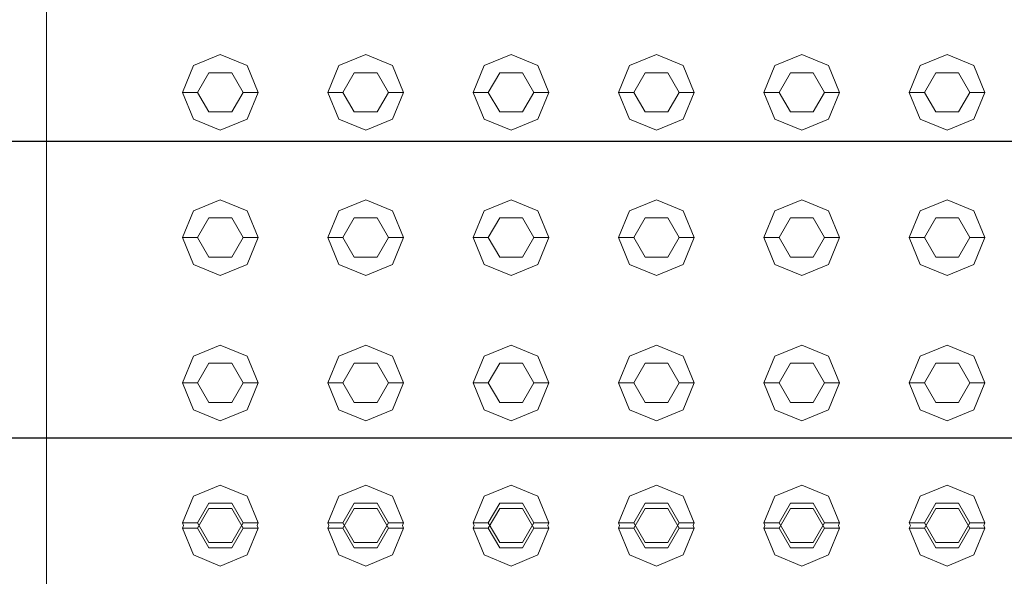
# Model space of a CAD drawing. Header units: millimetres. Extents: x 321 to 585, y -277 to 9.
# Tile 996 of 1056: x 371.105 to 371.756, y -34.933 to -34.566. Entities that reach past the tile are written whole.
import ezdxf

# ---------------------------------------------------------------- set-up
doc = ezdxf.new("R2010")
doc.units = ezdxf.units.MM
doc.header["$MEASUREMENT"] = 0
for name, color, linetype, lineweight in [('IFC-Elemento construtivo genérico-Contorno', 253, 'Continuous', 5), ('IFC-Laje-Contorno', 134, 'Continuous', 5), ('TQ-Condutos', 3, 'Continuous', 25)]:
    doc.layers.add(name, color=color, linetype=linetype, lineweight=lineweight)

msp = doc.modelspace()

# ---------------------------------------------------------------- linework, layer by layer
at = {"layer": 'IFC-Elemento construtivo genérico-Contorno', "lineweight": 5}
for p, q in [((371.2202, -34.59594), (371.23788, -34.58862)), ((371.2202, -34.59594), (371.23788, -34.58862)), ((371.23788, -34.58862), (371.25555, -34.59594)), ((371.23788, -34.58862), (371.25555, -34.59594)), ((371.3162, -34.59594), (371.33388, -34.58862)), ((371.3162, -34.59594), (371.33388, -34.58862)), ((371.33388, -34.58862), (371.35155, -34.59594)), ((371.33388, -34.58862), (371.35155, -34.59594)), ((371.4122, -34.59594), (371.42988, -34.58862)), ((371.4122, -34.59594), (371.42988, -34.58862)), ((371.42988, -34.58862), (371.44755, -34.59594)), ((371.42988, -34.58862), (371.44755, -34.59594)), ((371.5082, -34.59594), (371.52588, -34.58862)), ((371.5082, -34.59594), (371.52588, -34.58862)), ((371.52588, -34.58862), (371.54355, -34.59594)), ((371.52588, -34.58862), (371.54355, -34.59594)), ((371.6042, -34.59594), (371.62188, -34.58862)), ((371.6042, -34.59594), (371.62188, -34.58862)), ((371.62188, -34.58862), (371.63955, -34.59594)), ((371.62188, -34.58862), (371.63955, -34.59594)), ((371.7002, -34.59594), (371.71788, -34.58862)), ((371.7002, -34.59594), (371.71788, -34.58862)), ((371.71788, -34.58862), (371.73555, -34.59594)), ((371.71788, -34.58862), (371.73555, -34.59594)), ((371.21288, -34.61362), (371.2202, -34.59594)), ((371.21288, -34.61362), (371.2202, -34.59594)), ((371.22288, -34.61362), (371.23038, -34.60063)), ((371.22288, -34.61362), (371.23038, -34.60063)), ((371.23038, -34.60063), (371.24538, -34.60063)), ((371.23038, -34.60063), (371.24538, -34.60063)), ((371.24538, -34.60063), (371.25288, -34.61362)), ((371.24538, -34.60063), (371.25288, -34.61362)), ((371.25555, -34.59594), (371.26288, -34.61362)), ((371.25555, -34.59594), (371.26288, -34.61362)), ((371.30888, -34.61362), (371.3162, -34.59594)), ((371.30888, -34.61362), (371.3162, -34.59594)), ((371.31888, -34.61362), (371.32638, -34.60063)), ((371.31888, -34.61362), (371.32638, -34.60063)), ((371.32638, -34.60063), (371.34138, -34.60063)), ((371.32638, -34.60063), (371.34138, -34.60063)), ((371.34138, -34.60063), (371.34888, -34.61362)), ((371.34138, -34.60063), (371.34888, -34.61362)), ((371.35155, -34.59594), (371.35888, -34.61362)), ((371.35155, -34.59594), (371.35888, -34.61362)), ((371.40488, -34.61362), (371.4122, -34.59594)), ((371.40488, -34.61362), (371.4122, -34.59594)), ((371.41488, -34.61362), (371.42238, -34.60063)), ((371.41488, -34.61362), (371.42238, -34.60063)), ((371.42238, -34.60063), (371.43738, -34.60063)), ((371.42238, -34.60063), (371.43738, -34.60063)), ((371.43738, -34.60063), (371.44488, -34.61362)), ((371.43738, -34.60063), (371.44488, -34.61362)), ((371.44755, -34.59594), (371.45488, -34.61362)), ((371.44755, -34.59594), (371.45488, -34.61362)), ((371.50088, -34.61362), (371.5082, -34.59594)), ((371.50088, -34.61362), (371.5082, -34.59594)), ((371.51088, -34.61362), (371.51838, -34.60063)), ((371.51088, -34.61362), (371.51838, -34.60063)), ((371.51838, -34.60063), (371.53338, -34.60063)), ((371.51838, -34.60063), (371.53338, -34.60063)), ((371.53338, -34.60063), (371.54088, -34.61362)), ((371.53338, -34.60063), (371.54088, -34.61362)), ((371.54355, -34.59594), (371.55088, -34.61362)), ((371.54355, -34.59594), (371.55088, -34.61362)), ((371.59688, -34.61362), (371.6042, -34.59594)), ((371.59688, -34.61362), (371.6042, -34.59594)), ((371.60688, -34.61362), (371.61438, -34.60063)), ((371.60688, -34.61362), (371.61438, -34.60063)), ((371.61438, -34.60063), (371.62938, -34.60063)), ((371.61438, -34.60063), (371.62938, -34.60063)), ((371.62938, -34.60063), (371.63688, -34.61362)), ((371.62938, -34.60063), (371.63688, -34.61362)), ((371.63955, -34.59594), (371.64688, -34.61362)), ((371.63955, -34.59594), (371.64688, -34.61362)), ((371.69288, -34.61362), (371.7002, -34.59594)), ((371.69288, -34.61362), (371.7002, -34.59594)), ((371.70288, -34.61362), (371.71038, -34.60063)), ((371.70288, -34.61362), (371.71038, -34.60063)), ((371.71038, -34.60063), (371.72538, -34.60063)), ((371.71038, -34.60063), (371.72538, -34.60063)), ((371.72538, -34.60063), (371.73288, -34.61362)), ((371.72538, -34.60063), (371.73288, -34.61362)), ((371.73555, -34.59594), (371.74288, -34.61362)), ((371.73555, -34.59594), (371.74288, -34.61362)), ((371.21288, -34.61362), (371.22288, -34.61362)), ((371.21288, -34.61362), (371.2202, -34.63129)), ((371.21288, -34.61362), (371.22288, -34.61362)), ((371.21288, -34.61362), (371.2202, -34.63129)), ((371.22288, -34.61362), (371.23038, -34.6266)), ((371.22288, -34.61362), (371.23038, -34.6266)), ((371.24538, -34.6266), (371.25288, -34.61362)), ((371.24538, -34.6266), (371.25288, -34.61362)), ((371.25288, -34.61362), (371.26288, -34.61362)), ((371.25288, -34.61362), (371.26288, -34.61362)), ((371.25555, -34.63129), (371.26288, -34.61362)), ((371.25555, -34.63129), (371.26288, -34.61362)), ((371.30888, -34.61362), (371.31888, -34.61362)), ((371.30888, -34.61362), (371.3162, -34.63129)), ((371.30888, -34.61362), (371.31888, -34.61362)), ((371.30888, -34.61362), (371.3162, -34.63129)), ((371.31888, -34.61362), (371.32638, -34.6266)), ((371.31888, -34.61362), (371.32638, -34.6266)), ((371.34138, -34.6266), (371.34888, -34.61362)), ((371.34138, -34.6266), (371.34888, -34.61362)), ((371.34888, -34.61362), (371.35888, -34.61362)), ((371.34888, -34.61362), (371.35888, -34.61362)), ((371.35155, -34.63129), (371.35888, -34.61362)), ((371.35155, -34.63129), (371.35888, -34.61362)), ((371.40488, -34.61362), (371.41488, -34.61362)), ((371.40488, -34.61362), (371.4122, -34.63129)), ((371.40488, -34.61362), (371.41488, -34.61362)), ((371.40488, -34.61362), (371.4122, -34.63129)), ((371.41488, -34.61362), (371.42238, -34.6266)), ((371.41488, -34.61362), (371.42238, -34.6266)), ((371.43738, -34.6266), (371.44488, -34.61362)), ((371.43738, -34.6266), (371.44488, -34.61362)), ((371.44488, -34.61362), (371.45488, -34.61362)), ((371.44488, -34.61362), (371.45488, -34.61362)), ((371.44755, -34.63129), (371.45488, -34.61362)), ((371.44755, -34.63129), (371.45488, -34.61362)), ((371.50088, -34.61362), (371.51088, -34.61362)), ((371.50088, -34.61362), (371.5082, -34.63129)), ((371.50088, -34.61362), (371.51088, -34.61362)), ((371.50088, -34.61362), (371.5082, -34.63129)), ((371.51088, -34.61362), (371.51838, -34.6266)), ((371.51088, -34.61362), (371.51838, -34.6266)), ((371.53338, -34.6266), (371.54088, -34.61362)), ((371.53338, -34.6266), (371.54088, -34.61362)), ((371.54088, -34.61362), (371.55088, -34.61362)), ((371.54088, -34.61362), (371.55088, -34.61362)), ((371.54355, -34.63129), (371.55088, -34.61362)), ((371.54355, -34.63129), (371.55088, -34.61362)), ((371.59688, -34.61362), (371.60688, -34.61362)), ((371.59688, -34.61362), (371.6042, -34.63129)), ((371.59688, -34.61362), (371.60688, -34.61362)), ((371.59688, -34.61362), (371.6042, -34.63129)), ((371.60688, -34.61362), (371.61438, -34.6266)), ((371.60688, -34.61362), (371.61438, -34.6266)), ((371.62938, -34.6266), (371.63688, -34.61362)), ((371.62938, -34.6266), (371.63688, -34.61362)), ((371.63688, -34.61362), (371.64688, -34.61362)), ((371.63688, -34.61362), (371.64688, -34.61362)), ((371.63955, -34.63129), (371.64688, -34.61362)), ((371.63955, -34.63129), (371.64688, -34.61362)), ((371.69288, -34.61362), (371.70288, -34.61362)), ((371.69288, -34.61362), (371.7002, -34.63129)), ((371.69288, -34.61362), (371.70288, -34.61362)), ((371.69288, -34.61362), (371.7002, -34.63129)), ((371.70288, -34.61362), (371.71038, -34.6266)), ((371.70288, -34.61362), (371.71038, -34.6266)), ((371.72538, -34.6266), (371.73288, -34.61362)), ((371.72538, -34.6266), (371.73288, -34.61362)), ((371.73288, -34.61362), (371.74288, -34.61362)), ((371.73288, -34.61362), (371.74288, -34.61362)), ((371.73555, -34.63129), (371.74288, -34.61362)), ((371.73555, -34.63129), (371.74288, -34.61362)), ((371.23038, -34.6266), (371.24538, -34.6266)), ((371.23038, -34.6266), (371.24538, -34.6266)), ((371.32638, -34.6266), (371.34138, -34.6266)), ((371.32638, -34.6266), (371.34138, -34.6266)), ((371.42238, -34.6266), (371.43738, -34.6266)), ((371.42238, -34.6266), (371.43738, -34.6266)), ((371.51838, -34.6266), (371.53338, -34.6266)), ((371.51838, -34.6266), (371.53338, -34.6266)), ((371.61438, -34.6266), (371.62938, -34.6266)), ((371.61438, -34.6266), (371.62938, -34.6266)), ((371.71038, -34.6266), (371.72538, -34.6266)), ((371.71038, -34.6266), (371.72538, -34.6266)), ((371.2202, -34.63129), (371.23788, -34.63862)), ((371.2202, -34.63129), (371.23788, -34.63862)), ((371.23788, -34.63862), (371.25555, -34.63129)), ((371.23788, -34.63862), (371.25555, -34.63129)), ((371.3162, -34.63129), (371.33388, -34.63862)), ((371.3162, -34.63129), (371.33388, -34.63862)), ((371.33388, -34.63862), (371.35155, -34.63129)), ((371.33388, -34.63862), (371.35155, -34.63129)), ((371.4122, -34.63129), (371.42988, -34.63862)), ((371.4122, -34.63129), (371.42988, -34.63862)), ((371.42988, -34.63862), (371.44755, -34.63129)), ((371.42988, -34.63862), (371.44755, -34.63129)), ((371.5082, -34.63129), (371.52588, -34.63862)), ((371.5082, -34.63129), (371.52588, -34.63862)), ((371.52588, -34.63862), (371.54355, -34.63129)), ((371.52588, -34.63862), (371.54355, -34.63129)), ((371.6042, -34.63129), (371.62188, -34.63862)), ((371.6042, -34.63129), (371.62188, -34.63862)), ((371.62188, -34.63862), (371.63955, -34.63129)), ((371.62188, -34.63862), (371.63955, -34.63129)), ((371.7002, -34.63129), (371.71788, -34.63862)), ((371.7002, -34.63129), (371.71788, -34.63862)), ((371.71788, -34.63862), (371.73555, -34.63129)), ((371.71788, -34.63862), (371.73555, -34.63129)), ((371.2202, -34.69194), (371.23788, -34.68462)), ((371.2202, -34.69194), (371.23788, -34.68462)), ((371.23788, -34.68462), (371.25555, -34.69194)), ((371.23788, -34.68462), (371.25555, -34.69194)), ((371.3162, -34.69194), (371.33388, -34.68462)), ((371.3162, -34.69194), (371.33388, -34.68462)), ((371.33388, -34.68462), (371.35155, -34.69194)), ((371.33388, -34.68462), (371.35155, -34.69194)), ((371.4122, -34.69194), (371.42988, -34.68462)), ((371.4122, -34.69194), (371.42988, -34.68462)), ((371.42988, -34.68462), (371.44755, -34.69194)), ((371.42988, -34.68462), (371.44755, -34.69194)), ((371.5082, -34.69194), (371.52588, -34.68462)), ((371.5082, -34.69194), (371.52588, -34.68462)), ((371.52588, -34.68462), (371.54355, -34.69194)), ((371.52588, -34.68462), (371.54355, -34.69194)), ((371.6042, -34.69194), (371.62188, -34.68462)), ((371.6042, -34.69194), (371.62188, -34.68462)), ((371.62188, -34.68462), (371.63955, -34.69194)), ((371.62188, -34.68462), (371.63955, -34.69194)), ((371.7002, -34.69194), (371.71788, -34.68462)), ((371.7002, -34.69194), (371.71788, -34.68462)), ((371.71788, -34.68462), (371.73555, -34.69194)), ((371.71788, -34.68462), (371.73555, -34.69194)), ((371.21288, -34.70962), (371.2202, -34.69194)), ((371.21288, -34.70962), (371.2202, -34.69194)), ((371.25555, -34.69194), (371.26288, -34.70962)), ((371.25555, -34.69194), (371.26288, -34.70962)), ((371.30888, -34.70962), (371.3162, -34.69194)), ((371.30888, -34.70962), (371.3162, -34.69194)), ((371.35155, -34.69194), (371.35888, -34.70962)), ((371.35155, -34.69194), (371.35888, -34.70962)), ((371.40488, -34.70962), (371.4122, -34.69194)), ((371.40488, -34.70962), (371.4122, -34.69194)), ((371.44755, -34.69194), (371.45488, -34.70962)), ((371.44755, -34.69194), (371.45488, -34.70962)), ((371.50088, -34.70962), (371.5082, -34.69194)), ((371.50088, -34.70962), (371.5082, -34.69194)), ((371.54355, -34.69194), (371.55088, -34.70962)), ((371.54355, -34.69194), (371.55088, -34.70962)), ((371.59688, -34.70962), (371.6042, -34.69194)), ((371.59688, -34.70962), (371.6042, -34.69194)), ((371.63955, -34.69194), (371.64688, -34.70962)), ((371.63955, -34.69194), (371.64688, -34.70962)), ((371.69288, -34.70962), (371.7002, -34.69194)), ((371.69288, -34.70962), (371.7002, -34.69194)), ((371.73555, -34.69194), (371.74288, -34.70962)), ((371.73555, -34.69194), (371.74288, -34.70962)), ((371.22288, -34.70962), (371.23038, -34.69662)), ((371.22288, -34.70962), (371.23038, -34.69662)), ((371.23038, -34.69662), (371.24538, -34.69662)), ((371.23038, -34.69662), (371.24538, -34.69662)), ((371.24538, -34.69662), (371.25288, -34.70962)), ((371.24538, -34.69662), (371.25288, -34.70962)), ((371.31888, -34.70962), (371.32638, -34.69662)), ((371.31888, -34.70962), (371.32638, -34.69662)), ((371.32638, -34.69662), (371.34138, -34.69662)), ((371.32638, -34.69662), (371.34138, -34.69662)), ((371.34138, -34.69662), (371.34888, -34.70962)), ((371.34138, -34.69662), (371.34888, -34.70962)), ((371.41488, -34.70962), (371.42238, -34.69662)), ((371.41488, -34.70962), (371.42238, -34.69662)), ((371.42238, -34.69662), (371.43738, -34.69662)), ((371.42238, -34.69662), (371.43738, -34.69662)), ((371.43738, -34.69662), (371.44488, -34.70962)), ((371.43738, -34.69662), (371.44488, -34.70962)), ((371.51088, -34.70962), (371.51838, -34.69662)), ((371.51088, -34.70962), (371.51838, -34.69662)), ((371.51838, -34.69662), (371.53338, -34.69662)), ((371.51838, -34.69662), (371.53338, -34.69662)), ((371.53338, -34.69662), (371.54088, -34.70962)), ((371.53338, -34.69662), (371.54088, -34.70962)), ((371.60688, -34.70962), (371.61438, -34.69662)), ((371.60688, -34.70962), (371.61438, -34.69662)), ((371.61438, -34.69662), (371.62938, -34.69662)), ((371.61438, -34.69662), (371.62938, -34.69662)), ((371.62938, -34.69662), (371.63688, -34.70962)), ((371.62938, -34.69662), (371.63688, -34.70962)), ((371.70288, -34.70962), (371.71038, -34.69662)), ((371.70288, -34.70962), (371.71038, -34.69662)), ((371.71038, -34.69662), (371.72538, -34.69662)), ((371.71038, -34.69662), (371.72538, -34.69662)), ((371.72538, -34.69662), (371.73288, -34.70962)), ((371.72538, -34.69662), (371.73288, -34.70962)), ((371.21288, -34.70962), (371.22288, -34.70962)), ((371.21288, -34.70962), (371.2202, -34.7273)), ((371.21288, -34.70962), (371.22288, -34.70962)), ((371.21288, -34.70962), (371.2202, -34.7273)), ((371.22288, -34.70962), (371.23038, -34.72261)), ((371.22288, -34.70962), (371.23038, -34.72261)), ((371.24538, -34.72261), (371.25288, -34.70962)), ((371.24538, -34.72261), (371.25288, -34.70962)), ((371.25288, -34.70962), (371.26288, -34.70962)), ((371.25288, -34.70962), (371.26288, -34.70962)), ((371.25555, -34.7273), (371.26288, -34.70962)), ((371.25555, -34.7273), (371.26288, -34.70962)), ((371.30888, -34.70962), (371.31888, -34.70962)), ((371.30888, -34.70962), (371.3162, -34.7273)), ((371.30888, -34.70962), (371.31888, -34.70962)), ((371.30888, -34.70962), (371.3162, -34.7273)), ((371.31888, -34.70962), (371.32638, -34.72261)), ((371.31888, -34.70962), (371.32638, -34.72261)), ((371.34138, -34.72261), (371.34888, -34.70962)), ((371.34138, -34.72261), (371.34888, -34.70962)), ((371.34888, -34.70962), (371.35888, -34.70962)), ((371.34888, -34.70962), (371.35888, -34.70962)), ((371.35155, -34.7273), (371.35888, -34.70962)), ((371.35155, -34.7273), (371.35888, -34.70962)), ((371.40488, -34.70962), (371.41488, -34.70962)), ((371.40488, -34.70962), (371.4122, -34.7273)), ((371.40488, -34.70962), (371.41488, -34.70962)), ((371.40488, -34.70962), (371.4122, -34.7273)), ((371.41488, -34.70962), (371.42238, -34.72261)), ((371.41488, -34.70962), (371.42238, -34.72261)), ((371.43738, -34.72261), (371.44488, -34.70962)), ((371.43738, -34.72261), (371.44488, -34.70962)), ((371.44488, -34.70962), (371.45488, -34.70962)), ((371.44488, -34.70962), (371.45488, -34.70962)), ((371.44755, -34.7273), (371.45488, -34.70962)), ((371.44755, -34.7273), (371.45488, -34.70962)), ((371.50088, -34.70962), (371.51088, -34.70962)), ((371.50088, -34.70962), (371.5082, -34.7273)), ((371.50088, -34.70962), (371.51088, -34.70962)), ((371.50088, -34.70962), (371.5082, -34.7273)), ((371.51088, -34.70962), (371.51838, -34.72261)), ((371.51088, -34.70962), (371.51838, -34.72261)), ((371.53338, -34.72261), (371.54088, -34.70962)), ((371.53338, -34.72261), (371.54088, -34.70962)), ((371.54088, -34.70962), (371.55088, -34.70962)), ((371.54088, -34.70962), (371.55088, -34.70962)), ((371.54355, -34.7273), (371.55088, -34.70962)), ((371.54355, -34.7273), (371.55088, -34.70962)), ((371.59688, -34.70962), (371.60688, -34.70962)), ((371.59688, -34.70962), (371.6042, -34.7273)), ((371.59688, -34.70962), (371.60688, -34.70962)), ((371.59688, -34.70962), (371.6042, -34.7273)), ((371.60688, -34.70962), (371.61438, -34.72261)), ((371.60688, -34.70962), (371.61438, -34.72261)), ((371.62938, -34.72261), (371.63688, -34.70962)), ((371.62938, -34.72261), (371.63688, -34.70962)), ((371.63688, -34.70962), (371.64688, -34.70962)), ((371.63688, -34.70962), (371.64688, -34.70962)), ((371.63955, -34.7273), (371.64688, -34.70962)), ((371.63955, -34.7273), (371.64688, -34.70962)), ((371.69288, -34.70962), (371.70288, -34.70962)), ((371.69288, -34.70962), (371.7002, -34.7273)), ((371.69288, -34.70962), (371.70288, -34.70962)), ((371.69288, -34.70962), (371.7002, -34.7273)), ((371.70288, -34.70962), (371.71038, -34.72261)), ((371.70288, -34.70962), (371.71038, -34.72261)), ((371.72538, -34.72261), (371.73288, -34.70962)), ((371.72538, -34.72261), (371.73288, -34.70962)), ((371.73288, -34.70962), (371.74288, -34.70962)), ((371.73288, -34.70962), (371.74288, -34.70962)), ((371.73555, -34.7273), (371.74288, -34.70962)), ((371.73555, -34.7273), (371.74288, -34.70962)), ((371.23038, -34.72261), (371.24538, -34.72261)), ((371.23038, -34.72261), (371.24538, -34.72261)), ((371.32638, -34.72261), (371.34138, -34.72261)), ((371.32638, -34.72261), (371.34138, -34.72261)), ((371.42238, -34.72261), (371.43738, -34.72261)), ((371.42238, -34.72261), (371.43738, -34.72261)), ((371.51838, -34.72261), (371.53338, -34.72261)), ((371.51838, -34.72261), (371.53338, -34.72261)), ((371.61438, -34.72261), (371.62938, -34.72261)), ((371.61438, -34.72261), (371.62938, -34.72261)), ((371.71038, -34.72261), (371.72538, -34.72261)), ((371.71038, -34.72261), (371.72538, -34.72261)), ((371.2202, -34.7273), (371.23788, -34.73462)), ((371.2202, -34.7273), (371.23788, -34.73462)), ((371.23788, -34.73462), (371.25555, -34.7273)), ((371.23788, -34.73462), (371.25555, -34.7273)), ((371.3162, -34.7273), (371.33388, -34.73462)), ((371.3162, -34.7273), (371.33388, -34.73462)), ((371.33388, -34.73462), (371.35155, -34.7273)), ((371.33388, -34.73462), (371.35155, -34.7273)), ((371.4122, -34.7273), (371.42988, -34.73462)), ((371.4122, -34.7273), (371.42988, -34.73462)), ((371.42988, -34.73462), (371.44755, -34.7273)), ((371.42988, -34.73462), (371.44755, -34.7273)), ((371.5082, -34.7273), (371.52588, -34.73462)), ((371.5082, -34.7273), (371.52588, -34.73462)), ((371.52588, -34.73462), (371.54355, -34.7273)), ((371.52588, -34.73462), (371.54355, -34.7273)), ((371.6042, -34.7273), (371.62188, -34.73462)), ((371.6042, -34.7273), (371.62188, -34.73462)), ((371.62188, -34.73462), (371.63955, -34.7273)), ((371.62188, -34.73462), (371.63955, -34.7273)), ((371.7002, -34.7273), (371.71788, -34.73462)), ((371.7002, -34.7273), (371.71788, -34.73462)), ((371.71788, -34.73462), (371.73555, -34.7273)), ((371.71788, -34.73462), (371.73555, -34.7273)), ((371.2202, -34.78794), (371.23788, -34.78062)), ((371.2202, -34.78794), (371.23788, -34.78062)), ((371.23788, -34.78062), (371.25555, -34.78794)), ((371.23788, -34.78062), (371.25555, -34.78794)), ((371.3162, -34.78794), (371.33388, -34.78062)), ((371.3162, -34.78794), (371.33388, -34.78062)), ((371.33388, -34.78062), (371.35155, -34.78794)), ((371.33388, -34.78062), (371.35155, -34.78794)), ((371.4122, -34.78794), (371.42988, -34.78062)), ((371.4122, -34.78794), (371.42988, -34.78062)), ((371.42988, -34.78062), (371.44755, -34.78794)), ((371.42988, -34.78062), (371.44755, -34.78794)), ((371.5082, -34.78794), (371.52588, -34.78062)), ((371.5082, -34.78794), (371.52588, -34.78062)), ((371.52588, -34.78062), (371.54355, -34.78794)), ((371.52588, -34.78062), (371.54355, -34.78794)), ((371.6042, -34.78794), (371.62188, -34.78062)), ((371.6042, -34.78794), (371.62188, -34.78062)), ((371.62188, -34.78062), (371.63955, -34.78794)), ((371.62188, -34.78062), (371.63955, -34.78794)), ((371.7002, -34.78794), (371.71788, -34.78062)), ((371.7002, -34.78794), (371.71788, -34.78062)), ((371.71788, -34.78062), (371.73555, -34.78794)), ((371.71788, -34.78062), (371.73555, -34.78794)), ((371.21288, -34.80562), (371.2202, -34.78794)), ((371.21288, -34.80562), (371.2202, -34.78794)), ((371.25555, -34.78794), (371.26288, -34.80562)), ((371.25555, -34.78794), (371.26288, -34.80562)), ((371.30888, -34.80562), (371.3162, -34.78794)), ((371.30888, -34.80562), (371.3162, -34.78794)), ((371.35155, -34.78794), (371.35888, -34.80562)), ((371.35155, -34.78794), (371.35888, -34.80562)), ((371.40488, -34.80562), (371.4122, -34.78794)), ((371.40488, -34.80562), (371.4122, -34.78794)), ((371.44755, -34.78794), (371.45488, -34.80562)), ((371.44755, -34.78794), (371.45488, -34.80562)), ((371.50088, -34.80562), (371.5082, -34.78794)), ((371.50088, -34.80562), (371.5082, -34.78794)), ((371.54355, -34.78794), (371.55088, -34.80562)), ((371.54355, -34.78794), (371.55088, -34.80562)), ((371.59688, -34.80562), (371.6042, -34.78794)), ((371.59688, -34.80562), (371.6042, -34.78794)), ((371.63955, -34.78794), (371.64688, -34.80562)), ((371.63955, -34.78794), (371.64688, -34.80562)), ((371.69288, -34.80562), (371.7002, -34.78794)), ((371.69288, -34.80562), (371.7002, -34.78794)), ((371.73555, -34.78794), (371.74288, -34.80562)), ((371.73555, -34.78794), (371.74288, -34.80562)), ((371.22288, -34.80562), (371.23038, -34.79263)), ((371.22288, -34.80562), (371.23038, -34.79263)), ((371.23038, -34.79263), (371.24538, -34.79263)), ((371.23038, -34.79263), (371.24538, -34.79263)), ((371.24538, -34.79263), (371.25288, -34.80562)), ((371.24538, -34.79263), (371.25288, -34.80562)), ((371.31888, -34.80562), (371.32638, -34.79263)), ((371.31888, -34.80562), (371.32638, -34.79263)), ((371.32638, -34.79263), (371.34138, -34.79263)), ((371.32638, -34.79263), (371.34138, -34.79263)), ((371.34138, -34.79263), (371.34888, -34.80562)), ((371.34138, -34.79263), (371.34888, -34.80562)), ((371.41488, -34.80562), (371.42238, -34.79263)), ((371.41488, -34.80562), (371.42238, -34.79263)), ((371.42238, -34.79263), (371.43738, -34.79263)), ((371.42238, -34.79263), (371.43738, -34.79263)), ((371.43738, -34.79263), (371.44488, -34.80562)), ((371.43738, -34.79263), (371.44488, -34.80562)), ((371.51088, -34.80562), (371.51838, -34.79263)), ((371.51088, -34.80562), (371.51838, -34.79263)), ((371.51838, -34.79263), (371.53338, -34.79263)), ((371.51838, -34.79263), (371.53338, -34.79263)), ((371.53338, -34.79263), (371.54088, -34.80562)), ((371.53338, -34.79263), (371.54088, -34.80562)), ((371.60688, -34.80562), (371.61438, -34.79263)), ((371.60688, -34.80562), (371.61438, -34.79263)), ((371.61438, -34.79263), (371.62938, -34.79263)), ((371.61438, -34.79263), (371.62938, -34.79263)), ((371.62938, -34.79263), (371.63688, -34.80562)), ((371.62938, -34.79263), (371.63688, -34.80562)), ((371.70288, -34.80562), (371.71038, -34.79263)), ((371.70288, -34.80562), (371.71038, -34.79263)), ((371.71038, -34.79263), (371.72538, -34.79263)), ((371.71038, -34.79263), (371.72538, -34.79263)), ((371.72538, -34.79263), (371.73288, -34.80562)), ((371.72538, -34.79263), (371.73288, -34.80562)), ((371.21288, -34.80562), (371.22288, -34.80562)), ((371.21288, -34.80562), (371.2202, -34.82329)), ((371.21288, -34.80562), (371.22288, -34.80562)), ((371.21288, -34.80562), (371.2202, -34.82329)), ((371.22288, -34.80562), (371.23038, -34.81861)), ((371.22288, -34.80562), (371.23038, -34.81861)), ((371.24538, -34.81861), (371.25288, -34.80562)), ((371.24538, -34.81861), (371.25288, -34.80562)), ((371.25288, -34.80562), (371.26288, -34.80562)), ((371.25288, -34.80562), (371.26288, -34.80562)), ((371.25555, -34.82329), (371.26288, -34.80562)), ((371.25555, -34.82329), (371.26288, -34.80562)), ((371.30888, -34.80562), (371.31888, -34.80562)), ((371.30888, -34.80562), (371.3162, -34.82329)), ((371.30888, -34.80562), (371.31888, -34.80562)), ((371.30888, -34.80562), (371.3162, -34.82329)), ((371.31888, -34.80562), (371.32638, -34.81861)), ((371.31888, -34.80562), (371.32638, -34.81861)), ((371.34138, -34.81861), (371.34888, -34.80562)), ((371.34138, -34.81861), (371.34888, -34.80562)), ((371.34888, -34.80562), (371.35888, -34.80562)), ((371.34888, -34.80562), (371.35888, -34.80562)), ((371.35155, -34.82329), (371.35888, -34.80562)), ((371.35155, -34.82329), (371.35888, -34.80562)), ((371.40488, -34.80562), (371.41488, -34.80562)), ((371.40488, -34.80562), (371.4122, -34.82329)), ((371.40488, -34.80562), (371.41488, -34.80562)), ((371.40488, -34.80562), (371.4122, -34.82329)), ((371.41488, -34.80562), (371.42238, -34.81861)), ((371.41488, -34.80562), (371.42238, -34.81861)), ((371.43738, -34.81861), (371.44488, -34.80562)), ((371.43738, -34.81861), (371.44488, -34.80562)), ((371.44488, -34.80562), (371.45488, -34.80562)), ((371.44488, -34.80562), (371.45488, -34.80562)), ((371.44755, -34.82329), (371.45488, -34.80562)), ((371.44755, -34.82329), (371.45488, -34.80562)), ((371.50088, -34.80562), (371.51088, -34.80562)), ((371.50088, -34.80562), (371.5082, -34.82329)), ((371.50088, -34.80562), (371.51088, -34.80562)), ((371.50088, -34.80562), (371.5082, -34.82329)), ((371.51088, -34.80562), (371.51838, -34.81861)), ((371.51088, -34.80562), (371.51838, -34.81861)), ((371.53338, -34.81861), (371.54088, -34.80562)), ((371.53338, -34.81861), (371.54088, -34.80562)), ((371.54088, -34.80562), (371.55088, -34.80562)), ((371.54088, -34.80562), (371.55088, -34.80562)), ((371.54355, -34.82329), (371.55088, -34.80562)), ((371.54355, -34.82329), (371.55088, -34.80562)), ((371.59688, -34.80562), (371.60688, -34.80562)), ((371.59688, -34.80562), (371.6042, -34.82329)), ((371.59688, -34.80562), (371.60688, -34.80562)), ((371.59688, -34.80562), (371.6042, -34.82329)), ((371.60688, -34.80562), (371.61438, -34.81861)), ((371.60688, -34.80562), (371.61438, -34.81861)), ((371.62938, -34.81861), (371.63688, -34.80562)), ((371.62938, -34.81861), (371.63688, -34.80562)), ((371.63688, -34.80562), (371.64688, -34.80562)), ((371.63688, -34.80562), (371.64688, -34.80562)), ((371.63955, -34.82329), (371.64688, -34.80562)), ((371.63955, -34.82329), (371.64688, -34.80562)), ((371.69288, -34.80562), (371.70288, -34.80562)), ((371.69288, -34.80562), (371.7002, -34.82329)), ((371.69288, -34.80562), (371.70288, -34.80562)), ((371.69288, -34.80562), (371.7002, -34.82329)), ((371.70288, -34.80562), (371.71038, -34.81861)), ((371.70288, -34.80562), (371.71038, -34.81861)), ((371.72538, -34.81861), (371.73288, -34.80562)), ((371.72538, -34.81861), (371.73288, -34.80562)), ((371.73288, -34.80562), (371.74288, -34.80562)), ((371.73288, -34.80562), (371.74288, -34.80562)), ((371.73555, -34.82329), (371.74288, -34.80562)), ((371.73555, -34.82329), (371.74288, -34.80562)), ((371.23038, -34.81861), (371.24538, -34.81861)), ((371.23038, -34.81861), (371.24538, -34.81861)), ((371.32638, -34.81861), (371.34138, -34.81861)), ((371.32638, -34.81861), (371.34138, -34.81861)), ((371.42238, -34.81861), (371.43738, -34.81861)), ((371.42238, -34.81861), (371.43738, -34.81861)), ((371.51838, -34.81861), (371.53338, -34.81861)), ((371.51838, -34.81861), (371.53338, -34.81861)), ((371.61438, -34.81861), (371.62938, -34.81861)), ((371.61438, -34.81861), (371.62938, -34.81861)), ((371.71038, -34.81861), (371.72538, -34.81861)), ((371.71038, -34.81861), (371.72538, -34.81861)), ((371.2202, -34.82329), (371.23788, -34.83062)), ((371.2202, -34.82329), (371.23788, -34.83062)), ((371.23788, -34.83062), (371.25555, -34.82329)), ((371.23788, -34.83062), (371.25555, -34.82329)), ((371.3162, -34.82329), (371.33388, -34.83062)), ((371.3162, -34.82329), (371.33388, -34.83062)), ((371.33388, -34.83062), (371.35155, -34.82329)), ((371.33388, -34.83062), (371.35155, -34.82329)), ((371.4122, -34.82329), (371.42988, -34.83062)), ((371.4122, -34.82329), (371.42988, -34.83062)), ((371.42988, -34.83062), (371.44755, -34.82329)), ((371.42988, -34.83062), (371.44755, -34.82329)), ((371.5082, -34.82329), (371.52588, -34.83062)), ((371.5082, -34.82329), (371.52588, -34.83062)), ((371.52588, -34.83062), (371.54355, -34.82329)), ((371.52588, -34.83062), (371.54355, -34.82329)), ((371.6042, -34.82329), (371.62188, -34.83062)), ((371.6042, -34.82329), (371.62188, -34.83062)), ((371.62188, -34.83062), (371.63955, -34.82329)), ((371.62188, -34.83062), (371.63955, -34.82329)), ((371.7002, -34.82329), (371.71788, -34.83062)), ((371.7002, -34.82329), (371.71788, -34.83062)), ((371.71788, -34.83062), (371.73555, -34.82329)), ((371.71788, -34.83062), (371.73555, -34.82329)), ((371.2202, -34.88039), (371.23788, -34.87308)), ((371.2202, -34.88039), (371.23788, -34.87308)), ((371.23788, -34.87308), (371.25555, -34.88039)), ((371.23788, -34.87308), (371.25555, -34.88039)), ((371.3162, -34.88039), (371.33388, -34.87308)), ((371.3162, -34.88039), (371.33388, -34.87308)), ((371.33388, -34.87308), (371.35155, -34.88039)), ((371.33388, -34.87308), (371.35155, -34.88039)), ((371.4122, -34.88039), (371.42988, -34.87308)), ((371.4122, -34.88039), (371.42988, -34.87308)), ((371.42988, -34.87308), (371.44755, -34.88039)), ((371.42988, -34.87308), (371.44755, -34.88039)), ((371.5082, -34.88039), (371.52588, -34.87308)), ((371.5082, -34.88039), (371.52588, -34.87308)), ((371.52588, -34.87308), (371.54355, -34.88039)), ((371.52588, -34.87308), (371.54355, -34.88039)), ((371.6042, -34.88039), (371.62188, -34.87308)), ((371.6042, -34.88039), (371.62188, -34.87308)), ((371.62188, -34.87308), (371.63955, -34.88039)), ((371.62188, -34.87308), (371.63955, -34.88039)), ((371.7002, -34.88039), (371.71788, -34.87308)), ((371.7002, -34.88039), (371.71788, -34.87308)), ((371.71788, -34.87308), (371.73555, -34.88039)), ((371.71788, -34.87308), (371.73555, -34.88039)), ((371.21288, -34.89808), (371.2202, -34.88039)), ((371.21288, -34.89808), (371.2202, -34.88039)), ((371.25555, -34.88039), (371.26288, -34.89808)), ((371.25555, -34.88039), (371.26288, -34.89808)), ((371.30888, -34.89808), (371.3162, -34.88039)), ((371.30888, -34.89808), (371.3162, -34.88039)), ((371.35155, -34.88039), (371.35888, -34.89808)), ((371.35155, -34.88039), (371.35888, -34.89808)), ((371.40488, -34.89808), (371.4122, -34.88039)), ((371.40488, -34.89808), (371.4122, -34.88039)), ((371.44755, -34.88039), (371.45488, -34.89808)), ((371.44755, -34.88039), (371.45488, -34.89808)), ((371.50088, -34.89808), (371.5082, -34.88039)), ((371.50088, -34.89808), (371.5082, -34.88039)), ((371.54355, -34.88039), (371.55088, -34.89808)), ((371.54355, -34.88039), (371.55088, -34.89808)), ((371.59688, -34.89808), (371.6042, -34.88039)), ((371.59688, -34.89808), (371.6042, -34.88039)), ((371.63955, -34.88039), (371.64688, -34.89808)), ((371.63955, -34.88039), (371.64688, -34.89808)), ((371.69288, -34.89808), (371.7002, -34.88039)), ((371.69288, -34.89808), (371.7002, -34.88039)), ((371.73555, -34.88039), (371.74288, -34.89808)), ((371.73555, -34.88039), (371.74288, -34.89808)), ((371.22288, -34.89808), (371.23038, -34.88508)), ((371.22288, -34.89808), (371.23038, -34.88508)), ((371.23038, -34.88508), (371.24538, -34.88508)), ((371.23038, -34.88508), (371.24538, -34.88508)), ((371.24538, -34.88508), (371.25288, -34.89808)), ((371.24538, -34.88508), (371.25288, -34.89808)), ((371.31888, -34.89808), (371.32638, -34.88508)), ((371.31888, -34.89808), (371.32638, -34.88508)), ((371.32638, -34.88508), (371.34138, -34.88508)), ((371.32638, -34.88508), (371.34138, -34.88508)), ((371.34138, -34.88508), (371.34888, -34.89808)), ((371.34138, -34.88508), (371.34888, -34.89808)), ((371.41488, -34.89808), (371.42238, -34.88508)), ((371.41488, -34.89808), (371.42238, -34.88508)), ((371.42238, -34.88508), (371.43738, -34.88508)), ((371.42238, -34.88508), (371.43738, -34.88508)), ((371.43738, -34.88508), (371.44488, -34.89808)), ((371.43738, -34.88508), (371.44488, -34.89808)), ((371.51088, -34.89808), (371.51838, -34.88508)), ((371.51088, -34.89808), (371.51838, -34.88508)), ((371.51838, -34.88508), (371.53338, -34.88508)), ((371.51838, -34.88508), (371.53338, -34.88508)), ((371.53338, -34.88508), (371.54088, -34.89808)), ((371.53338, -34.88508), (371.54088, -34.89808)), ((371.60688, -34.89808), (371.61438, -34.88508)), ((371.60688, -34.89808), (371.61438, -34.88508)), ((371.61438, -34.88508), (371.62938, -34.88508)), ((371.61438, -34.88508), (371.62938, -34.88508)), ((371.62938, -34.88508), (371.63688, -34.89808)), ((371.62938, -34.88508), (371.63688, -34.89808)), ((371.70288, -34.89808), (371.71038, -34.88508)), ((371.70288, -34.89808), (371.71038, -34.88508)), ((371.71038, -34.88508), (371.72538, -34.88508)), ((371.71038, -34.88508), (371.72538, -34.88508)), ((371.72538, -34.88508), (371.73288, -34.89808)), ((371.72538, -34.88508), (371.73288, -34.89808)), ((371.22288, -34.90161), (371.23038, -34.88863)), ((371.22288, -34.90161), (371.23038, -34.88863)), ((371.23038, -34.88863), (371.24538, -34.88863)), ((371.23038, -34.88863), (371.24538, -34.88863)), ((371.24538, -34.88863), (371.25288, -34.90161)), ((371.24538, -34.88863), (371.25288, -34.90161)), ((371.31888, -34.90161), (371.32638, -34.88863)), ((371.31888, -34.90161), (371.32638, -34.88863)), ((371.32638, -34.88863), (371.34138, -34.88863)), ((371.32638, -34.88863), (371.34138, -34.88863)), ((371.34138, -34.88863), (371.34888, -34.90161)), ((371.34138, -34.88863), (371.34888, -34.90161)), ((371.41488, -34.90161), (371.42238, -34.88863)), ((371.41488, -34.90161), (371.42238, -34.88863)), ((371.42238, -34.88863), (371.43738, -34.88863)), ((371.42238, -34.88863), (371.43738, -34.88863)), ((371.43738, -34.88863), (371.44488, -34.90161)), ((371.43738, -34.88863), (371.44488, -34.90161)), ((371.51088, -34.90161), (371.51838, -34.88863)), ((371.51088, -34.90161), (371.51838, -34.88863)), ((371.51838, -34.88863), (371.53338, -34.88863)), ((371.51838, -34.88863), (371.53338, -34.88863)), ((371.53338, -34.88863), (371.54088, -34.90161)), ((371.53338, -34.88863), (371.54088, -34.90161)), ((371.60688, -34.90161), (371.61438, -34.88863)), ((371.60688, -34.90161), (371.61438, -34.88863)), ((371.61438, -34.88863), (371.62938, -34.88863)), ((371.61438, -34.88863), (371.62938, -34.88863)), ((371.62938, -34.88863), (371.63688, -34.90161)), ((371.62938, -34.88863), (371.63688, -34.90161)), ((371.70288, -34.90161), (371.71038, -34.88863)), ((371.70288, -34.90161), (371.71038, -34.88863)), ((371.71038, -34.88863), (371.72538, -34.88863)), ((371.71038, -34.88863), (371.72538, -34.88863)), ((371.72538, -34.88863), (371.73288, -34.90161)), ((371.72538, -34.88863), (371.73288, -34.90161)), ((371.21288, -34.89808), (371.22288, -34.89808)), ((371.21288, -34.89808), (371.21361, -34.89985)), ((371.21288, -34.89808), (371.22288, -34.89808)), ((371.21288, -34.89808), (371.21361, -34.89985)), ((371.21288, -34.90161), (371.21361, -34.89985)), ((371.21288, -34.90161), (371.21361, -34.89985)), ((371.22288, -34.89808), (371.23038, -34.91107)), ((371.22288, -34.89808), (371.23038, -34.91107)), ((371.24538, -34.91107), (371.25288, -34.89808)), ((371.24538, -34.91107), (371.25288, -34.89808)), ((371.25288, -34.89808), (371.26288, -34.89808)), ((371.25288, -34.89808), (371.26288, -34.89808)), ((371.26214, -34.89985), (371.26288, -34.89808)), ((371.26214, -34.89985), (371.26288, -34.89808)), ((371.26214, -34.89985), (371.26288, -34.90161)), ((371.26214, -34.89985), (371.26288, -34.90161)), ((371.30888, -34.89808), (371.31888, -34.89808)), ((371.30888, -34.89808), (371.30961, -34.89985)), ((371.30888, -34.89808), (371.31888, -34.89808)), ((371.30888, -34.89808), (371.30961, -34.89985)), ((371.30888, -34.90161), (371.30961, -34.89985)), ((371.30888, -34.90161), (371.30961, -34.89985)), ((371.31888, -34.89808), (371.32638, -34.91107)), ((371.31888, -34.89808), (371.32638, -34.91107)), ((371.34138, -34.91107), (371.34888, -34.89808)), ((371.34138, -34.91107), (371.34888, -34.89808)), ((371.34888, -34.89808), (371.35888, -34.89808)), ((371.34888, -34.89808), (371.35888, -34.89808)), ((371.35814, -34.89985), (371.35888, -34.89808)), ((371.35814, -34.89985), (371.35888, -34.89808)), ((371.35814, -34.89985), (371.35888, -34.90161)), ((371.35814, -34.89985), (371.35888, -34.90161)), ((371.40488, -34.89808), (371.41488, -34.89808)), ((371.40488, -34.89808), (371.40561, -34.89985)), ((371.40488, -34.89808), (371.41488, -34.89808)), ((371.40488, -34.89808), (371.40561, -34.89985)), ((371.40488, -34.90161), (371.40561, -34.89985)), ((371.40488, -34.90161), (371.40561, -34.89985)), ((371.41488, -34.89808), (371.42238, -34.91107)), ((371.41488, -34.89808), (371.42238, -34.91107)), ((371.43738, -34.91107), (371.44488, -34.89808)), ((371.43738, -34.91107), (371.44488, -34.89808)), ((371.44488, -34.89808), (371.45488, -34.89808)), ((371.44488, -34.89808), (371.45488, -34.89808)), ((371.45414, -34.89985), (371.45488, -34.89808)), ((371.45414, -34.89985), (371.45488, -34.89808)), ((371.45414, -34.89985), (371.45488, -34.90161)), ((371.45414, -34.89985), (371.45488, -34.90161)), ((371.50088, -34.89808), (371.51088, -34.89808)), ((371.50088, -34.89808), (371.50161, -34.89985)), ((371.50088, -34.89808), (371.51088, -34.89808)), ((371.50088, -34.89808), (371.50161, -34.89985)), ((371.50088, -34.90161), (371.50161, -34.89985)), ((371.50088, -34.90161), (371.50161, -34.89985)), ((371.51088, -34.89808), (371.51838, -34.91107)), ((371.51088, -34.89808), (371.51838, -34.91107)), ((371.53338, -34.91107), (371.54088, -34.89808)), ((371.53338, -34.91107), (371.54088, -34.89808)), ((371.54088, -34.89808), (371.55088, -34.89808)), ((371.54088, -34.89808), (371.55088, -34.89808)), ((371.55014, -34.89985), (371.55088, -34.89808)), ((371.55014, -34.89985), (371.55088, -34.89808)), ((371.55014, -34.89985), (371.55088, -34.90161)), ((371.55014, -34.89985), (371.55088, -34.90161)), ((371.59688, -34.89808), (371.60688, -34.89808)), ((371.59688, -34.89808), (371.59761, -34.89985)), ((371.59688, -34.89808), (371.60688, -34.89808)), ((371.59688, -34.89808), (371.59761, -34.89985)), ((371.59688, -34.90161), (371.59761, -34.89985)), ((371.59688, -34.90161), (371.59761, -34.89985)), ((371.60688, -34.89808), (371.61438, -34.91107)), ((371.60688, -34.89808), (371.61438, -34.91107)), ((371.62938, -34.91107), (371.63688, -34.89808)), ((371.62938, -34.91107), (371.63688, -34.89808)), ((371.63688, -34.89808), (371.64688, -34.89808)), ((371.63688, -34.89808), (371.64688, -34.89808)), ((371.64614, -34.89985), (371.64688, -34.89808)), ((371.64614, -34.89985), (371.64688, -34.89808)), ((371.64614, -34.89985), (371.64688, -34.90161)), ((371.64614, -34.89985), (371.64688, -34.90161)), ((371.69288, -34.89808), (371.70288, -34.89808)), ((371.69288, -34.89808), (371.69361, -34.89985)), ((371.69288, -34.89808), (371.70288, -34.89808)), ((371.69288, -34.89808), (371.69361, -34.89985)), ((371.69288, -34.90161), (371.69361, -34.89985)), ((371.69288, -34.90161), (371.69361, -34.89985)), ((371.70288, -34.89808), (371.71038, -34.91107)), ((371.70288, -34.89808), (371.71038, -34.91107)), ((371.72538, -34.91107), (371.73288, -34.89808)), ((371.72538, -34.91107), (371.73288, -34.89808)), ((371.73288, -34.89808), (371.74288, -34.89808)), ((371.73288, -34.89808), (371.74288, -34.89808)), ((371.74214, -34.89985), (371.74288, -34.89808)), ((371.74214, -34.89985), (371.74288, -34.89808)), ((371.74214, -34.89985), (371.74288, -34.90161)), ((371.74214, -34.89985), (371.74288, -34.90161)), ((371.21288, -34.90161), (371.22288, -34.90161)), ((371.21288, -34.90161), (371.2202, -34.9193)), ((371.21288, -34.90161), (371.22288, -34.90161)), ((371.21288, -34.90161), (371.2202, -34.9193)), ((371.22288, -34.90161), (371.23038, -34.91461)), ((371.22288, -34.90161), (371.23038, -34.91461)), ((371.24538, -34.91461), (371.25288, -34.90161)), ((371.24538, -34.91461), (371.25288, -34.90161)), ((371.25288, -34.90161), (371.26288, -34.90161)), ((371.25288, -34.90161), (371.26288, -34.90161)), ((371.25555, -34.9193), (371.26288, -34.90161)), ((371.25555, -34.9193), (371.26288, -34.90161)), ((371.30888, -34.90161), (371.31888, -34.90161)), ((371.30888, -34.90161), (371.3162, -34.9193)), ((371.30888, -34.90161), (371.31888, -34.90161)), ((371.30888, -34.90161), (371.3162, -34.9193)), ((371.31888, -34.90161), (371.32638, -34.91461)), ((371.31888, -34.90161), (371.32638, -34.91461)), ((371.34138, -34.91461), (371.34888, -34.90161)), ((371.34138, -34.91461), (371.34888, -34.90161)), ((371.34888, -34.90161), (371.35888, -34.90161)), ((371.34888, -34.90161), (371.35888, -34.90161)), ((371.35155, -34.9193), (371.35888, -34.90161)), ((371.35155, -34.9193), (371.35888, -34.90161)), ((371.40488, -34.90161), (371.41488, -34.90161)), ((371.40488, -34.90161), (371.4122, -34.9193)), ((371.40488, -34.90161), (371.41488, -34.90161)), ((371.40488, -34.90161), (371.4122, -34.9193)), ((371.41488, -34.90161), (371.42238, -34.91461)), ((371.41488, -34.90161), (371.42238, -34.91461)), ((371.43738, -34.91461), (371.44488, -34.90161)), ((371.43738, -34.91461), (371.44488, -34.90161)), ((371.44488, -34.90161), (371.45488, -34.90161)), ((371.44488, -34.90161), (371.45488, -34.90161)), ((371.44755, -34.9193), (371.45488, -34.90161)), ((371.44755, -34.9193), (371.45488, -34.90161)), ((371.50088, -34.90161), (371.51088, -34.90161)), ((371.50088, -34.90161), (371.5082, -34.9193)), ((371.50088, -34.90161), (371.51088, -34.90161)), ((371.50088, -34.90161), (371.5082, -34.9193)), ((371.51088, -34.90161), (371.51838, -34.91461)), ((371.51088, -34.90161), (371.51838, -34.91461)), ((371.53338, -34.91461), (371.54088, -34.90161)), ((371.53338, -34.91461), (371.54088, -34.90161)), ((371.54088, -34.90161), (371.55088, -34.90161)), ((371.54088, -34.90161), (371.55088, -34.90161)), ((371.54355, -34.9193), (371.55088, -34.90161)), ((371.54355, -34.9193), (371.55088, -34.90161)), ((371.59688, -34.90161), (371.60688, -34.90161)), ((371.59688, -34.90161), (371.6042, -34.9193)), ((371.59688, -34.90161), (371.60688, -34.90161)), ((371.59688, -34.90161), (371.6042, -34.9193)), ((371.60688, -34.90161), (371.61438, -34.91461)), ((371.60688, -34.90161), (371.61438, -34.91461)), ((371.62938, -34.91461), (371.63688, -34.90161)), ((371.62938, -34.91461), (371.63688, -34.90161)), ((371.63688, -34.90161), (371.64688, -34.90161)), ((371.63688, -34.90161), (371.64688, -34.90161)), ((371.63955, -34.9193), (371.64688, -34.90161)), ((371.63955, -34.9193), (371.64688, -34.90161)), ((371.69288, -34.90161), (371.70288, -34.90161)), ((371.69288, -34.90161), (371.7002, -34.9193)), ((371.69288, -34.90161), (371.70288, -34.90161)), ((371.69288, -34.90161), (371.7002, -34.9193)), ((371.70288, -34.90161), (371.71038, -34.91461)), ((371.70288, -34.90161), (371.71038, -34.91461)), ((371.72538, -34.91461), (371.73288, -34.90161)), ((371.72538, -34.91461), (371.73288, -34.90161)), ((371.73288, -34.90161), (371.74288, -34.90161)), ((371.73288, -34.90161), (371.74288, -34.90161)), ((371.73555, -34.9193), (371.74288, -34.90161)), ((371.73555, -34.9193), (371.74288, -34.90161)), ((371.23038, -34.91107), (371.24538, -34.91107)), ((371.23038, -34.91107), (371.24538, -34.91107)), ((371.32638, -34.91107), (371.34138, -34.91107)), ((371.32638, -34.91107), (371.34138, -34.91107)), ((371.42238, -34.91107), (371.43738, -34.91107)), ((371.42238, -34.91107), (371.43738, -34.91107)), ((371.51838, -34.91107), (371.53338, -34.91107)), ((371.51838, -34.91107), (371.53338, -34.91107)), ((371.61438, -34.91107), (371.62938, -34.91107)), ((371.61438, -34.91107), (371.62938, -34.91107)), ((371.71038, -34.91107), (371.72538, -34.91107)), ((371.71038, -34.91107), (371.72538, -34.91107)), ((371.2202, -34.9193), (371.23788, -34.92661)), ((371.2202, -34.9193), (371.23788, -34.92661)), ((371.23038, -34.91461), (371.24538, -34.91461)), ((371.23038, -34.91461), (371.24538, -34.91461)), ((371.23788, -34.92661), (371.25555, -34.9193)), ((371.23788, -34.92661), (371.25555, -34.9193)), ((371.3162, -34.9193), (371.33388, -34.92661)), ((371.3162, -34.9193), (371.33388, -34.92661)), ((371.32638, -34.91461), (371.34138, -34.91461)), ((371.32638, -34.91461), (371.34138, -34.91461)), ((371.33388, -34.92661), (371.35155, -34.9193)), ((371.33388, -34.92661), (371.35155, -34.9193)), ((371.4122, -34.9193), (371.42988, -34.92661)), ((371.4122, -34.9193), (371.42988, -34.92661)), ((371.42238, -34.91461), (371.43738, -34.91461)), ((371.42238, -34.91461), (371.43738, -34.91461)), ((371.42988, -34.92661), (371.44755, -34.9193)), ((371.42988, -34.92661), (371.44755, -34.9193)), ((371.5082, -34.9193), (371.52588, -34.92661)), ((371.5082, -34.9193), (371.52588, -34.92661)), ((371.51838, -34.91461), (371.53338, -34.91461)), ((371.51838, -34.91461), (371.53338, -34.91461)), ((371.52588, -34.92661), (371.54355, -34.9193)), ((371.52588, -34.92661), (371.54355, -34.9193)), ((371.6042, -34.9193), (371.62188, -34.92661)), ((371.6042, -34.9193), (371.62188, -34.92661)), ((371.61438, -34.91461), (371.62938, -34.91461)), ((371.61438, -34.91461), (371.62938, -34.91461)), ((371.62188, -34.92661), (371.63955, -34.9193)), ((371.62188, -34.92661), (371.63955, -34.9193)), ((371.7002, -34.9193), (371.71788, -34.92661)), ((371.7002, -34.9193), (371.71788, -34.92661)), ((371.71038, -34.91461), (371.72538, -34.91461)), ((371.71038, -34.91461), (371.72538, -34.91461)), ((371.71788, -34.92661), (371.73555, -34.9193)), ((371.71788, -34.92661), (371.73555, -34.9193))]:
    msp.add_line(p, q, dxfattribs=at)
at = {"layer": 'IFC-Laje-Contorno', "color": 7, "lineweight": 5}
for q in [(371.12314, -33.11452), (371.12314, -33.11453)]:
    msp.add_line((371.12314, -36.51204), q, dxfattribs=at)
at = {"layer": 'TQ-Condutos'}
for p, q in [((373.4955, -34.64619), (350.34873, -34.64619)), ((373.4955, -34.84219), (350.34873, -34.84219))]:
    msp.add_line(p, q, dxfattribs=at)

doc.saveas('drawing.dxf')
